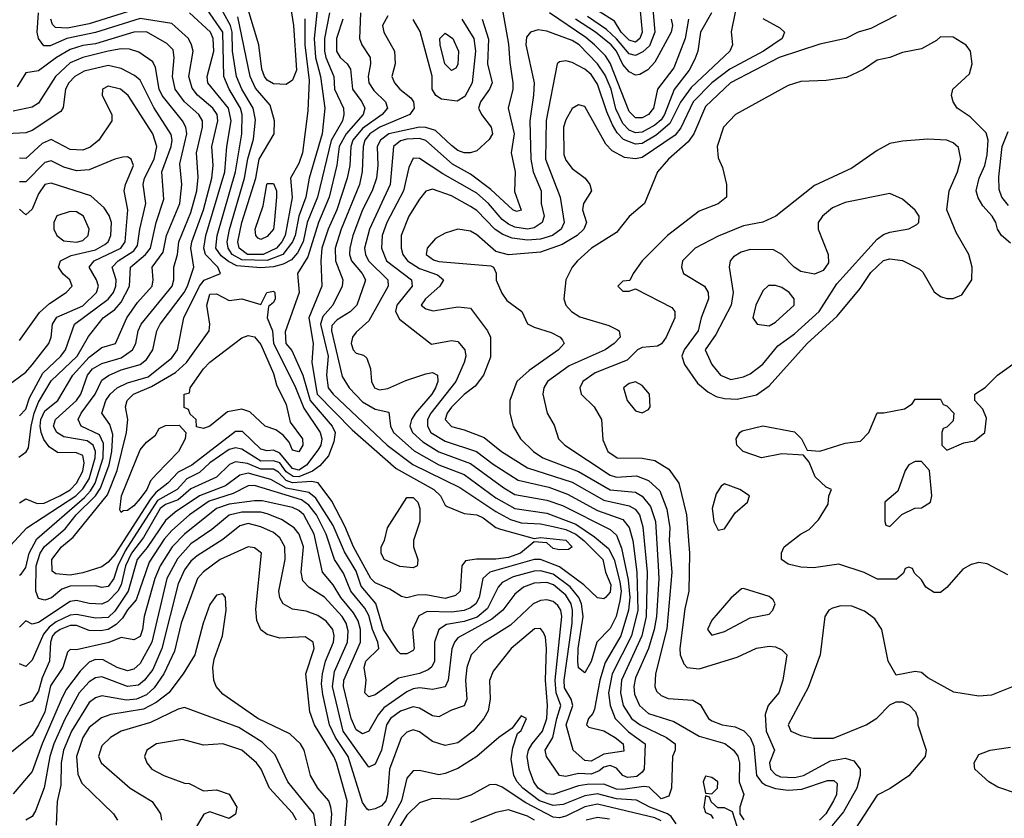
# Model space of a CAD drawing. Header units: inches. Extents: x 1793389 to 1900389, y 320802 to 470796.
# Tile 671 of 752: x 1866151 to 1869250, y 436855 to 439369. Entities that reach past the tile are written whole.
import ezdxf

# ---------------------------------------------------------------- set-up
doc = ezdxf.new("R2010")
doc.units = ezdxf.units.IN
doc.header["$MEASUREMENT"] = 0
doc.layers.add('B8463', color=7, linetype='Continuous')

msp = doc.modelspace()

# ---------------------------------------------------------------- linework, layer by layer
at = {"layer": 'B8463', "color": 2}
for points, elevation in [([(1867096.6, 439490), (1867078.2, 439310), (1867082.2, 439250), (1867097.8, 439190), (1867111.6, 439090), (1867103.2, 439010), (1867062.2, 438870), (1867051.9, 438810), (1867029.4, 438750), (1867018.2, 438690), (1867010.2, 438670), (1866979.1, 438630), (1866930, 438610.9), (1866850, 438613.2), (1866819.8, 438630), (1866807, 438650), (1866804.4, 438670), (1866811.2, 438708.8), (1866859, 438870), (1866869.2, 438930.8), (1866887, 438993), (1866893.4, 439053.4), (1866886.4, 439090), (1866849.8, 439150), (1866833.8, 439190), (1866821.4, 439270), (1866819.9, 439330), (1866814.3, 439350), (1866770.7, 439430)], 322), ([(1868137.2, 439490), (1868150.2, 439330), (1868133.3, 439286.8), (1868112.8, 439267.2), (1868090, 439256.5), (1868070, 439261.4), (1868030, 439309), (1867998.2, 439338.2), (1867938.6, 439378.6)], 338), ([(1868414.6, 439450), (1868390.7, 439330.7), (1868394.8, 439290), (1868386.8, 439270), (1868264.3, 439155.7), (1868231.3, 439108.7), (1868198.1, 439041.9), (1868154.4, 439005.6), (1868110, 438979.3), (1868090, 438976.5), (1868051.9, 438991.9), (1868032.3, 439012.3), (1868017.6, 439037.6), (1867998.8, 439078.8), (1867970, 439166), (1867950, 439196.3), (1867930, 439212.8), (1867890, 439234), (1867870, 439239.5), (1867850, 439236), (1867842.8, 439230), (1867808.1, 439051.9), (1867806.7, 438930), (1867852.4, 438810), (1867865.3, 438730), (1867855.8, 438710), (1867828, 438690), (1867790, 438677.8), (1867750, 438674.6), (1867701.5, 438681.5), (1867672.2, 438692.2), (1867648.2, 438708.2), (1867590, 438767.8), (1867570, 438781.3), (1867510, 438814.3), (1867450, 438835.1), (1867430, 438829.3), (1867410, 438803.7), (1867376.4, 438750), (1867352.2, 438690), (1867352, 438650), (1867357, 438630), (1867371.8, 438610), (1867410, 438586.2), (1867466.3, 438566.3), (1867485.5, 438550), (1867473.4, 438530), (1867428, 438490), (1867414.8, 438470), (1867430, 438459.1), (1867452.8, 438452.8), (1867530, 438465.5), (1867570, 438460.7), (1867624, 438390), (1867633, 438370), (1867633, 438307), (1867610.8, 438250), (1867584.4, 438215.6), (1867550, 438189.4), (1867510, 438149.4), (1867496.4, 438130), (1867490.6, 438110), (1867510, 438088.7), (1867550, 438078.4), (1867613.6, 438053.6), (1867668, 438010), (1867750, 437958.3), (1867890, 437913.4), (1867990, 437856.2), (1868070, 437839), (1868088.3, 437828.3), (1868102.3, 437810), (1868112.8, 437772.8), (1868126, 437630), (1868123.5, 437490), (1868109.4, 437430), (1868045.6, 437290), (1868042.2, 437250), (1868050.2, 437210), (1868077.4, 437170), (1868104.4, 437150), (1868186.8, 437110), (1868214, 437090), (1868214.8, 437070), (1868205.5, 437050), (1868202.7, 436950), (1868194.6, 436925.4), (1868170, 436916.3), (1868133, 436953), (1868115.9, 436955.9), (1868050, 436945.7), (1868030, 436947.3), (1867990, 436963.1), (1867937.7, 436962.3), (1867910, 436957.4), (1867830, 436930.8), (1867810, 436932.8), (1867782.7, 436950), (1867769.8, 436970), (1867754.3, 437010), (1867748.6, 437050), (1867752.9, 437070), (1867764.2, 437090), (1867796.8, 437130), (1867810.6, 437170), (1867812.9, 437210), (1867806.6, 437290), (1867809.7, 437389.7), (1867805.8, 437425.8), (1867799.7, 437439.7), (1867790, 437452.3), (1867772, 437452), (1867698, 437390), (1867641.3, 437318.7), (1867630.4, 437289.6), (1867632.2, 437230), (1867625.8, 437194.1), (1867612.4, 437170), (1867578.4, 437130), (1867530, 437093.3), (1867490, 437084.7), (1867450, 437096.9), (1867410, 437127.3), (1867390, 437133.6), (1867370, 437127), (1867351.8, 437108.2), (1867315.2, 437010), (1867309.1, 436930), (1867303.1, 436910), (1867290, 436894.7), (1867270, 436885.6), (1867250, 436880.9), (1867244.4, 436884.4), (1867230, 436905.2), (1867184.8, 437050), (1867145, 437110), (1867125.8, 437150), (1867105.1, 437245.1), (1867101.4, 437278.6), (1867103.8, 437310), (1867113.8, 437350), (1867138.7, 437410), (1867141, 437430), (1867136.9, 437450), (1867115.7, 437475.7), (1867090, 437493.3), (1867053.2, 437506.8), (1867010, 437514), (1866980.9, 437530), (1866969.7, 437549.7), (1866966.3, 437570), (1866986.3, 437670), (1866985.6, 437710), (1866970, 437738), (1866950, 437755.1), (1866910, 437772.6), (1866870, 437783.1), (1866843.8, 437776.2), (1866790, 437732.6), (1866710, 437681.1), (1866690, 437664.7), (1866670, 437636.9), (1866650, 437593.2), (1866598.2, 437390), (1866570, 437323.6), (1866544.2, 437290), (1866525.1, 437274.9), (1866490, 437269.8), (1866410, 437300.4), (1866390, 437297.4), (1866370, 437285.1), (1866337.7, 437250), (1866292.8, 437167.2), (1866258.4, 437090), (1866245.6, 437050), (1866228.2, 436951.8), (1866200.7, 436879.3), (1866190, 436861.2), (1866170, 436849.4)], 354), ([(1868101.3, 439430), (1868110.2, 439330), (1868103.1, 439310), (1868090, 439297.7), (1868070, 439304.2), (1868044.1, 439330), (1868023.8, 439363.8), (1867970, 439398)], 334), ([(1867668.7, 439410), (1867690, 439292), (1867693.5, 439233.5), (1867703.7, 439170), (1867703.7, 439150), (1867688.4, 439090), (1867707.6, 439010), (1867698, 438950), (1867710.3, 438890), (1867708.5, 438828.5), (1867730, 438769), (1867714.9, 438765.1), (1867703.7, 438770), (1867634.3, 438834.3), (1867570, 438882.3), (1867513.8, 438913.8), (1867430, 438988.4), (1867410, 438994.6), (1867370, 438993.2), (1867350, 438987.1), (1867327.7, 438970), (1867316.9, 438850), (1867252.4, 438710), (1867236.9, 438650), (1867239.6, 438630), (1867248.9, 438610), (1867310.3, 438550), (1867310.4, 438530), (1867250, 438421.2), (1867210, 438385.2), (1867199.1, 438370), (1867194, 438350), (1867200.7, 438330), (1867210, 438318.8), (1867233.4, 438313.4), (1867244, 438304), (1867255.5, 438270), (1867258, 438230), (1867268, 438210), (1867283.6, 438203.6), (1867310, 438207.6), (1867366.8, 438233.2), (1867430, 438253.7), (1867450, 438258), (1867466, 438250), (1867467.7, 438230), (1867459.5, 438210), (1867448.5, 438190), (1867396.5, 438130), (1867384, 438110), (1867379.6, 438090), (1867387.4, 438070), (1867420.1, 438040.1), (1867470, 438009.2), (1867570, 437972.4), (1867675, 437895), (1867710, 437874), (1867810, 437856.9), (1867860, 437840), (1868010, 437764.6), (1868030, 437746), (1868045.5, 437705.5), (1868066, 437606), (1868071.5, 437550), (1868067.9, 437510), (1868043.2, 437430), (1867994.4, 437345.6), (1867976.8, 437290), (1867960.7, 437199.3), (1867955.1, 437184.9), (1867941.6, 437170), (1867934.8, 437150), (1867942.4, 437142.4), (1867990, 437130.3), (1868026, 437110), (1868050.3, 437090), (1868053.1, 437066.9), (1867990, 437057.2), (1867950, 437034.8), (1867930, 437037.4), (1867893.6, 437070), (1867871.6, 437150), (1867891.9, 437210), (1867887, 437230), (1867866.5, 437266.5), (1867865, 437290), (1867889.9, 437470), (1867891.4, 437510), (1867887.2, 437530), (1867870, 437558), (1867831.1, 437590), (1867810, 437597.4), (1867770, 437595.3), (1867737.2, 437582.8), (1867710, 437560.7), (1867672.2, 437510), (1867637.6, 437482.4), (1867530, 437422.9), (1867519.5, 437410), (1867511.5, 437388.5), (1867499.5, 437290), (1867490, 437269.5), (1867450, 437260.5), (1867410, 437265.7), (1867390, 437263.1), (1867370, 437253.7), (1867297, 437203), (1867279.3, 437180.7), (1867250, 437129.3), (1867230, 437121.6), (1867210, 437134), (1867194.5, 437170), (1867169.8, 437270), (1867171, 437290), (1867224.2, 437410), (1867223.8, 437450), (1867217, 437477), (1867202.3, 437502.3), (1867162.4, 437550), (1867138.3, 437590), (1867104.2, 437630), (1867077.8, 437750), (1867045.1, 437810), (1867030, 437824), (1867010, 437833.6), (1866914.7, 437854.7), (1866890, 437854.8), (1866810, 437844.5), (1866770.4, 437830), (1866670, 437749.8), (1866631.4, 437710), (1866593.2, 437650), (1866576.5, 437610), (1866542.7, 437490), (1866538, 437450), (1866530, 437427.3), (1866510, 437417.6), (1866470, 437424.2), (1866431.4, 437408.6), (1866330, 437386), (1866310, 437386.6), (1866301.4, 437378.6), (1866286.5, 437330), (1866248.2, 437271.8), (1866230.2, 437190), (1866210, 437149.6), (1866190, 437116.2), (1866082, 437030)], 346), ([(1868328.4, 439390), (1868294.6, 439330), (1868286, 439270), (1868276, 439244), (1868258.3, 439210), (1868210.9, 439149.1), (1868181, 439070), (1868170, 439053.5), (1868150, 439036.8), (1868110, 439014.4), (1868090, 439012.5), (1868070, 439020.8), (1868050, 439041.7), (1868027.7, 439087.7), (1868012.8, 439150), (1867994.5, 439194.5), (1867970, 439229.8), (1867912.4, 439290), (1867890, 439303.1), (1867810, 439333), (1867783.4, 439336.6), (1867758.8, 439330), (1867746.5, 439313.5), (1867744.2, 439290), (1867770.3, 439170.3), (1867768.9, 439131.1), (1867756.5, 439050), (1867759.6, 438930), (1867767.2, 438890), (1867792.6, 438830), (1867792.7, 438790), (1867802.3, 438750), (1867795.8, 438730), (1867770, 438713.3), (1867750, 438709.8), (1867710, 438715.5), (1867690, 438724.8), (1867670, 438739.8), (1867627.1, 438790), (1867590, 438822.7), (1867483.4, 438883.4), (1867410, 438932), (1867390, 438932.7), (1867376.1, 438903.9), (1867358.9, 438830), (1867306.7, 438730), (1867291.6, 438690), (1867290.3, 438650), (1867306, 438610), (1867384.4, 438550), (1867386.4, 438530), (1867338.7, 438470), (1867334.4, 438450), (1867346.1, 438426.1), (1867447.1, 438347.1), (1867510, 438359.3), (1867530, 438355.5), (1867552.7, 438330), (1867555.3, 438310), (1867550.3, 438290), (1867523.6, 438230), (1867445.5, 438130), (1867435.2, 438110), (1867434.3, 438090), (1867445.7, 438070), (1867490, 438042.4), (1867589.3, 438009.3), (1867641.3, 437970), (1867720, 437920), (1867817.2, 437897.2), (1867875.4, 437875.4), (1867970, 437823.9), (1868050, 437795.6), (1868070, 437770.5), (1868080.7, 437730), (1868094, 437630), (1868097, 437510), (1868077.4, 437430), (1868015.6, 437310), (1868005, 437250), (1868010.2, 437210), (1868026, 437170), (1868067.5, 437127.5), (1868120.3, 437090), (1868116.5, 437010), (1868110, 437000.7), (1868093.2, 436986.8), (1868064.1, 436984.1), (1868049.8, 436989.8), (1868030, 437012.8), (1868010, 437021.1), (1867990, 437016), (1867975.5, 437004.5), (1867950, 436994.8), (1867910, 436996.4), (1867870, 436987.3), (1867850, 436989.6), (1867809.5, 437050), (1867805.6, 437070), (1867829.8, 437110.2), (1867841.7, 437170), (1867854.8, 437210), (1867840.2, 437250), (1867837, 437290), (1867857.8, 437490), (1867854.2, 437510), (1867845.2, 437525.2), (1867830, 437538), (1867810, 437543), (1867790, 437540.5), (1867767.7, 437530), (1867696.4, 437463.6), (1867610.5, 437410), (1867572.7, 437370), (1867558.7, 437330), (1867554.6, 437290), (1867558.4, 437230), (1867550, 437209.3), (1867510, 437196.2), (1867470, 437174.5), (1867450, 437177.6), (1867410, 437202.4), (1867390, 437206.3), (1867350, 437192.3), (1867318, 437170), (1867305.8, 437150), (1867290, 437069.4), (1867270, 437026), (1867250, 437016), (1867169, 437130), (1867135.4, 437270), (1867142.1, 437317.9), (1867182.4, 437410), (1867184.9, 437444.9), (1867178.2, 437470), (1867166, 437490), (1867110, 437551.3), (1867062.3, 437582.3), (1867042.8, 437602.8), (1867037.4, 437630), (1867044.8, 437710), (1867031, 437750), (1867014.7, 437770), (1866975.6, 437795.6), (1866930, 437813.6), (1866910, 437819.3), (1866850, 437819.1), (1866810, 437809.7), (1866755.6, 437764.4), (1866690, 437719.2), (1866648.2, 437671.8), (1866614, 437610), (1866567.2, 437410), (1866530, 437342.4), (1866510, 437325.1), (1866490, 437319.7), (1866458, 437330), (1866413.7, 437353.7), (1866390, 437355.6), (1866370, 437346.6), (1866341.2, 437318.8), (1866298, 437262), (1866284.7, 437235.3), (1866222, 437090), (1866190, 437002.7), (1866130, 436932.7)], 350), ([(1867224.2, 439390), (1867220.4, 439310), (1867228, 439290), (1867254.4, 439250), (1867255.3, 439230), (1867247.7, 439190), (1867250.3, 439170), (1867266, 439146), (1867302.4, 439110), (1867308.4, 439090), (1867292.2, 439070), (1867230, 439026.2), (1867199.7, 438990), (1867193, 438970), (1867190.2, 438910), (1867181.8, 438870), (1867149.4, 438770.6), (1867121.6, 438710), (1867101.6, 438650), (1867098.5, 438610), (1867102.4, 438530), (1867061.3, 438430), (1867075.2, 438350), (1867070.3, 438290), (1867087.8, 438190), (1867198, 438078), (1867335.9, 437955.9), (1867454.9, 437890), (1867475.5, 437870), (1867490, 437841), (1867496.8, 437836.8), (1867550, 437814.9), (1867590, 437810.2), (1867610, 437800.9), (1867650, 437770.3), (1867665, 437765), (1867770, 437736.3), (1867790, 437739.1), (1867870, 437731.2), (1867890.6, 437709.4), (1867878.8, 437701.2), (1867850, 437700.5), (1867830, 437704.7), (1867810, 437722.7), (1867770, 437725.1), (1867727, 437690), (1867690, 437675.7), (1867650, 437670.8), (1867588.8, 437671.2), (1867554.6, 437665.4), (1867543, 437650), (1867537.6, 437570), (1867523.4, 437556.6), (1867490, 437547.1), (1867430, 437558.9), (1867402.3, 437557.7), (1867370, 437549.5), (1867353.4, 437553.4), (1867316.2, 437576.2), (1867270, 437596.4), (1867256.4, 437610), (1867202.2, 437710), (1867174.8, 437774.8), (1867133.9, 437853.9), (1867090.7, 437910.7), (1867070, 437915.4), (1867010, 437911.4), (1866990, 437918.6), (1866965.2, 437945.2), (1866950, 437954.4), (1866910, 437954), (1866868, 437972), (1866830, 437977.6), (1866811.2, 437968.8), (1866770.9, 437929.1), (1866690, 437891.9), (1866650, 437858), (1866610, 437842.5), (1866592.7, 437830), (1866540.9, 437739.1), (1866502.5, 437690), (1866484.5, 437650), (1866470.8, 437590), (1866460.2, 437570), (1866430, 437538.5), (1866410, 437529.8), (1866370, 437531.1), (1866330, 437540.5), (1866310, 437538), (1866210, 437471.5), (1866190, 437466.6), (1866170, 437477.2), (1866150, 437457.2)], 334), ([(1866150, 437620.7), (1866155.9, 437624.1), (1866170, 437644.7), (1866181.2, 437690), (1866204.7, 437735.3), (1866354.9, 437865.1), (1866374.1, 437885.9), (1866388.1, 437910), (1866413.5, 437990), (1866415, 438035), (1866401.9, 438061.9), (1866344.5, 438090), (1866334.7, 438110), (1866344.4, 438130), (1866388.7, 438190), (1866410, 438234.4), (1866430.8, 438249.2), (1866470, 438266.5), (1866530, 438283.8), (1866550, 438299.1), (1866569.6, 438330), (1866582.4, 438390), (1866593, 438410), (1866668.6, 438510), (1866678.9, 438530), (1866698.9, 438590), (1866689.8, 438649.8), (1866692.8, 438670), (1866729.9, 438770.1), (1866755.8, 438870), (1866759.8, 438910), (1866755.6, 438970), (1866775.1, 439050), (1866772.1, 439070), (1866758.9, 439090), (1866710.7, 439130.7), (1866693.4, 439153.4), (1866683.5, 439190), (1866697, 439270), (1866692, 439290), (1866682.9, 439310), (1866630, 439356.9), (1866530, 439372.2), (1866390, 439328.9), (1866299.1, 439310), (1866246.9, 439286.9), (1866226.9, 439286.9), (1866209.8, 439310), (1866206.2, 439330), (1866209.8, 439390)], 334), ([(1867167.7, 439370), (1867148.2, 439310), (1867148.1, 439270), (1867159.5, 439250), (1867181.6, 439230), (1867192.7, 439212.7), (1867198.7, 439150), (1867228.5, 439110), (1867237, 439090), (1867231.8, 439070), (1867178.9, 439010), (1867156.8, 438970), (1867149.3, 438910.7), (1867125.4, 438810), (1867091.1, 438730), (1867057.6, 438622.4), (1867026, 438570), (1867030.3, 438510), (1866986.7, 438386.7), (1866989.1, 438350), (1867007.3, 438327.3), (1867042.8, 438250), (1867065.7, 438170), (1867134.6, 438090), (1867144.6, 438070), (1867140.2, 438039.8), (1867123.4, 437996.6), (1867095.4, 437964.6), (1867072.4, 437947.6), (1867030, 437930.4), (1867011.4, 437931.4), (1866990, 437945.6), (1866970, 437973.6), (1866950, 437980.5), (1866910, 437979.1), (1866850, 438017.6), (1866830, 438021.4), (1866810, 438015.8), (1866750, 437974), (1866716.8, 437943.2), (1866676.7, 437923.3), (1866646.5, 437890), (1866584.4, 437855.6), (1866483.3, 437696.7), (1866459.5, 437650), (1866447.1, 437610), (1866430, 437585.1), (1866410, 437581.7), (1866390, 437587.1), (1866310, 437585.7), (1866283.3, 437576.8), (1866251, 437549), (1866230, 437542), (1866210, 437547.3), (1866202, 437570), (1866202.4, 437650), (1866215.3, 437690), (1866228.8, 437711.2), (1866294, 437766), (1866328.9, 437810), (1866389.9, 437870.1), (1866405.8, 437894.2), (1866432.6, 437967.4), (1866441.2, 438010), (1866443.8, 438063.8), (1866434.9, 438094.9), (1866409.6, 438130), (1866422.3, 438170), (1866435.4, 438190), (1866457.6, 438210), (1866490, 438226), (1866555.3, 438244.7), (1866630, 438304.4), (1866647.8, 438330), (1866667.8, 438430), (1866716.5, 438530), (1866731.4, 438548.6), (1866782.7, 438570), (1866775.1, 438590), (1866735.6, 438630), (1866730.8, 438650), (1866737.1, 438690), (1866797.1, 438890), (1866803.1, 438970), (1866816.2, 439050), (1866808.7, 439090), (1866743, 439170), (1866741.3, 439190), (1866762.5, 439270), (1866759.8, 439310), (1866751.9, 439330), (1866685.6, 439390)], 330), ([(1866510, 439399.8), (1866370, 439356), (1866301.8, 439341.8), (1866263.9, 439343.9), (1866253.9, 439353.9), (1866248.7, 439370)], 330), ([(1867126.2, 439390), (1867111, 439310), (1867111, 439270), (1867114.5, 439250), (1867139.6, 439190), (1867142.4, 439150), (1867170.3, 439090), (1867171.8, 439070), (1867167.2, 439050), (1867131.9, 438988.1), (1867088.3, 438810), (1867056, 438730), (1867043.8, 438670), (1867025.2, 438634.8), (1867006.5, 438613.5), (1866980.6, 438599.4), (1866950, 438591.1), (1866910, 438587.7), (1866834.3, 438594.3), (1866807.8, 438607.8), (1866785.7, 438625.7), (1866768.9, 438650), (1866772.4, 438690), (1866830.6, 438890), (1866849.8, 439010), (1866851.7, 439070), (1866846.3, 439090), (1866810.8, 439150), (1866793.8, 439190), (1866790.6, 439330), (1866730, 439417.6)], 326), ([(1867003.7, 439410), (1867013, 439350), (1867022.3, 439210), (1867010, 439178), (1866990, 439165.1), (1866950, 439166.9), (1866930, 439178.7), (1866921.7, 439190), (1866912.9, 439212.9), (1866903.5, 439290), (1866870, 439400.7)], 314), ([(1868256, 439370), (1868245.5, 439310), (1868210, 439217), (1868158.3, 439150), (1868146, 439090), (1868130.4, 439070), (1868110, 439059.6), (1868090, 439059.6), (1868070, 439079.5), (1868010, 439231.6), (1867995.1, 439255.1), (1867960.4, 439290), (1867933.1, 439313.1), (1867818.7, 439390)], 346), ([(1867310, 439381.2), (1867292.7, 439350), (1867297.1, 439330), (1867330.4, 439270), (1867332.7, 439230), (1867322, 439190), (1867330.6, 439170), (1867348, 439150), (1867382.6, 439122.6), (1867390.6, 439110), (1867393, 439090), (1867379.3, 439070), (1867284.6, 439030), (1867252.7, 439010), (1867237.6, 438990), (1867232.2, 438970), (1867229.2, 438890.8), (1867220.8, 438850), (1867162.8, 438710), (1867144.4, 438650), (1867145.5, 438610), (1867168.7, 438550), (1867166, 438530), (1867137, 438470), (1867105, 438435), (1867097.4, 438410), (1867122, 438310), (1867116.5, 438250), (1867122.3, 438210), (1867137.6, 438190), (1867307.6, 438030), (1867388.8, 437968.8), (1867536.9, 437896.9), (1867650, 437820.7), (1867695.5, 437795.5), (1867730, 437785.4), (1867790, 437781.8), (1867830, 437774.2), (1867870, 437764.6), (1867901.3, 437750), (1867927.1, 437730), (1867986.3, 437670), (1867995.2, 437630), (1868011.8, 437590), (1868010, 437566.6), (1867995.5, 437550), (1867990, 437545.6), (1867970, 437549.6), (1867926.6, 437590), (1867850, 437647), (1867790, 437669.8), (1867770, 437669.8), (1867630.7, 437630), (1867608.5, 437610), (1867596.9, 437550), (1867586.7, 437530), (1867570, 437517.7), (1867550, 437509.8), (1867510, 437503.7), (1867433.9, 437506.1), (1867407.1, 437492.9), (1867388, 437450), (1867393, 437390), (1867390, 437384), (1867370, 437373.2), (1867350, 437373.2), (1867341.2, 437381.2), (1867296, 437450), (1867271.8, 437531.8), (1867226.1, 437586.1), (1867210, 437633.3), (1867173.6, 437693.6), (1867137.4, 437777.4), (1867083.4, 437863.4), (1867060.7, 437880.7), (1866990, 437894.6), (1866941.7, 437921.7), (1866870, 437941.8), (1866844.2, 437935.8), (1866798.6, 437901.4), (1866716.5, 437870), (1866640.8, 437819.3), (1866610, 437792.6), (1866552.7, 437707.3), (1866521.1, 437670), (1866492, 437570), (1866450, 437507.3), (1866430, 437487), (1866390, 437485.6), (1866330, 437497.3), (1866310, 437494.6), (1866266.2, 437473.8), (1866243.3, 437456.7), (1866225.5, 437434.5), (1866190, 437352.7), (1866170, 437332.7), (1866150, 437342)], 338), ([(1867607.2, 439370), (1867627.1, 439307.1), (1867624, 439230), (1867638.4, 439170), (1867630.4, 439150), (1867601.3, 439110), (1867595.8, 439090), (1867604.9, 439070), (1867634.9, 439030), (1867639.3, 439010), (1867628.7, 438991.3), (1867590, 438956), (1867570.5, 438949.5), (1867550, 438949.6), (1867530, 438957.4), (1867510, 438972.8), (1867460.3, 439020.3), (1867430, 439029.8), (1867410, 439030.8), (1867312.7, 439010), (1867286.3, 438990), (1867276.5, 438970), (1867278.5, 438910), (1867274, 438870), (1867260.2, 438830), (1867230.2, 438770), (1867200.2, 438690), (1867190.2, 438650), (1867189.1, 438630), (1867195.6, 438610), (1867228.8, 438570), (1867239.5, 438550), (1867237.7, 438542.3), (1867212.2, 438470), (1867191, 438449), (1867150, 438424), (1867134.1, 438405.9), (1867132.7, 438390), (1867166.2, 438246.2), (1867188.5, 438210), (1867230, 438166), (1867270, 438143.1), (1867313.2, 438133.2), (1867318.4, 438090), (1867327.2, 438070), (1867392.4, 438012.4), (1867470, 437968.2), (1867550, 437937.7), (1867650, 437863.6), (1867710, 437830.2), (1867810, 437815.5), (1867901.3, 437781.3), (1867960.9, 437740.9), (1868004.6, 437704.6), (1868022.2, 437670), (1868040, 437600), (1868043.9, 437570), (1868040.5, 437539.5), (1868028.9, 437490), (1868010, 437452.3), (1867968, 437410), (1867950, 437348.7), (1867930, 437313.2), (1867910, 437328.7), (1867907.6, 437347.6), (1867909, 437390), (1867924.4, 437490), (1867919.8, 437530), (1867910.8, 437550), (1867884, 437584), (1867830, 437624.2), (1867790, 437634.5), (1867770, 437633.2), (1867704.5, 437615.5), (1867670, 437597.4), (1867657.2, 437582.8), (1867623.8, 437516.2), (1867591.1, 437488.9), (1867550, 437474.6), (1867494.8, 437465.2), (1867470.4, 437450), (1867456.9, 437410), (1867456.5, 437350), (1867448.1, 437331.9), (1867437.3, 437322.7), (1867410, 437311), (1867343.5, 437296.5), (1867270, 437243.6), (1867250, 437237.2), (1867237.2, 437250), (1867241.6, 437290), (1867235.4, 437330), (1867241.1, 437350), (1867281.1, 437390), (1867278, 437410), (1867261.1, 437450), (1867250, 437493.6), (1867237, 437517), (1867192.9, 437570), (1867170, 437627), (1867142.3, 437670), (1867115.9, 437750), (1867085.5, 437810), (1867061.4, 437841.4), (1867038, 437858), (1866890, 437902.3), (1866870, 437901.7), (1866822.9, 437877.1), (1866747, 437853), (1866686, 437810), (1866630, 437761), (1866606.2, 437733.8), (1866558.7, 437661.3), (1866517.3, 437542.7), (1866490, 437511.3), (1866474.6, 437485.4), (1866454.4, 437465.6), (1866430, 437449.8), (1866405, 437445), (1866370, 437446), (1866330, 437462.4), (1866310, 437462), (1866278.7, 437450), (1866262, 437438), (1866254.5, 437430), (1866247.8, 437410), (1866244.9, 437350), (1866222.1, 437297.9), (1866210, 437256), (1866190, 437223.7), (1866150, 437209.3)], 342), ([(1867048.5, 439371.5), (1867048.6, 439290), (1867062.4, 439177.6), (1867057.7, 439082.3), (1867041.1, 438950), (1867030, 438916), (1867003.8, 438870), (1867008.9, 438808.9), (1866986.5, 438690), (1866976.5, 438670), (1866959.1, 438650), (1866917.3, 438630), (1866867.8, 438630), (1866841.6, 438650), (1866838, 438670), (1866850, 438730.7), (1866894.6, 438870), (1866905, 438930), (1866951.8, 439010), (1866953.6, 439050), (1866939.5, 439099.5), (1866893, 439153), (1866876.1, 439190), (1866837.7, 439377.7)], 318), ([(1867543.1, 439370), (1867580.8, 439310), (1867585.4, 439270), (1867575.6, 439170), (1867552.6, 439127.4), (1867527.9, 439112.1), (1867478.8, 439118.8), (1867460.7, 439130), (1867449.7, 439149.7), (1867449.5, 439190.5), (1867412, 439332), (1867390, 439369.5)], 338), ([(1868490, 439373), (1868543.4, 439343.4), (1868558.8, 439330), (1868550.7, 439310), (1868492.4, 439270), (1868386.5, 439213.5), (1868330, 439169.8), (1868271.3, 439110), (1868231.7, 439028.3), (1868214.3, 439005.7), (1868110, 438934.8), (1868090, 438931), (1868055.1, 438935.1), (1868015.6, 438955.6), (1867996.6, 438976.6), (1867930, 439096), (1867910, 439101.2), (1867890, 439089), (1867870, 439054), (1867862.4, 439030), (1867864.4, 438944.4), (1867870, 438926.8), (1867890, 438900.7), (1867931, 438870), (1867946, 438850), (1867951, 438830), (1867925.5, 438790), (1867923, 438770), (1867935.5, 438730), (1867926.4, 438710), (1867906.4, 438690), (1867858.5, 438661.5), (1867790, 438637.3), (1867689.2, 438629.2), (1867650, 438639.3), (1867590, 438691.6), (1867570, 438702.9), (1867530, 438709.4), (1867490, 438697.2), (1867460.4, 438679.6), (1867434, 438650), (1867430.7, 438630), (1867453.5, 438613.5), (1867470, 438608.2), (1867634.4, 438594.4), (1867642, 438590), (1867650.8, 438570.8), (1867651.1, 438548.9), (1867668.3, 438508.3), (1867684.9, 438484.9), (1867731.3, 438450), (1867750, 438412), (1867770, 438401), (1867824.5, 438384.5), (1867852, 438370), (1867859.8, 438359.8), (1867864.7, 438350), (1867846.8, 438330), (1867755.1, 438264.9), (1867715.5, 438230), (1867694, 438170), (1867694, 438130), (1867704.9, 438090), (1867728, 438050), (1867768.2, 438010), (1867798, 437990), (1867910, 437946.9), (1868010, 437889.2), (1868090, 437881.5), (1868110, 437868.9), (1868136.6, 437836.6), (1868152.2, 437790), (1868161.2, 437650), (1868162.9, 437610), (1868155.4, 437490), (1868148.4, 437450), (1868130.2, 437389.8), (1868090, 437297.2), (1868084.7, 437270), (1868086.5, 437246.5), (1868102.6, 437210), (1868130, 437184.9), (1868210, 437160.3), (1868290, 437114), (1868371.2, 437091.2), (1868398.4, 437070), (1868411.3, 437051.3), (1868417.4, 437030), (1868416.3, 436970), (1868430.7, 436930), (1868418, 436890), (1868418, 436870), (1868430.5, 436850.5)], 358), ([(1868910, 439382), (1868830, 439341.2), (1868790, 439329), (1868752, 439310), (1868670, 439291.5), (1868542, 439250), (1868388.5, 439170), (1868310, 439095.6), (1868273.1, 439010), (1868255.6, 438984.4), (1868193.4, 438930), (1868159.1, 438890), (1868118, 438790), (1868070, 438749), (1868030, 438699.3), (1867950.8, 438650), (1867907.3, 438610), (1867890.3, 438589.7), (1867870.3, 438549.7), (1867864.4, 438490), (1867870.5, 438470), (1867887.7, 438450), (1867914.1, 438434.1), (1868005.8, 438405.8), (1868032.8, 438392.8), (1868038, 438390), (1868041, 438370), (1868022.8, 438350), (1867994, 438330), (1867880.9, 438279.1), (1867813, 438230), (1867800.5, 438210), (1867798, 438190), (1867811, 438130), (1867833, 438093), (1867847.3, 438050), (1867866.8, 438030), (1868010, 437935.6), (1868030, 437929.1), (1868092.7, 437932.7), (1868130, 437918.4), (1868166.1, 437886.1), (1868188.2, 437828.2), (1868197.3, 437770), (1868195.2, 437730), (1868204.4, 437630), (1868188.4, 437451.6), (1868152.7, 437310), (1868150.5, 437270.5), (1868155.5, 437255.5), (1868170, 437242), (1868192.7, 437232.7), (1868270, 437226.8), (1868293.4, 437213.4), (1868318.8, 437170), (1868330, 437162), (1868362, 437150), (1868403.1, 437143.1), (1868430.2, 437130.2), (1868450.2, 437110.2), (1868462, 437082), (1868470.3, 436990), (1868487.6, 436967.6), (1868499.7, 436959.7), (1868530, 436948.9), (1868570, 436943.6), (1868612.7, 436947.3), (1868694, 436974), (1868714, 436974), (1868724.5, 436964.5), (1868722, 436930), (1868712.9, 436910), (1868688.9, 436870), (1868668.7, 436850)], 362), ([(1868202.3, 439370), (1868206.3, 439350), (1868202.3, 439330), (1868150, 439235.1), (1868128.6, 439211.4), (1868103.4, 439196.6), (1868090, 439194.5), (1868070, 439204.5), (1868050, 439227.6), (1868029.8, 439270), (1868012.8, 439290), (1867963.1, 439330), (1867900.9, 439370)], 342), ([(1866070, 437658.8), (1866173.6, 437770), (1866327.8, 437870), (1866350, 437892.3), (1866370, 437923.6), (1866388.4, 437990), (1866389.8, 438010), (1866382.7, 438030), (1866363.6, 438043.6), (1866290, 438056.3), (1866267.8, 438070), (1866256.9, 438090), (1866264.2, 438110), (1866329.7, 438170), (1866343.5, 438190), (1866364.2, 438250), (1866380.4, 438270), (1866410, 438287.1), (1866470, 438304.1), (1866506, 438330), (1866516.8, 438350), (1866523.9, 438390), (1866533.7, 438410), (1866631.1, 438530), (1866635.8, 438550), (1866636.3, 438590), (1866647.4, 438630), (1866651.9, 438670), (1866690, 438762), (1866708.7, 438830), (1866713.1, 438873.1), (1866707.3, 438950), (1866726.2, 439030), (1866726.9, 439050), (1866714.7, 439070), (1866669.7, 439110), (1866640.4, 439150), (1866632.4, 439190), (1866637.3, 439250), (1866633.7, 439273.7), (1866613.9, 439293.9), (1866550, 439330.9), (1866510, 439329.8), (1866390, 439292.5), (1866350, 439287.9), (1866310, 439275.1), (1866266.7, 439250), (1866210, 439207.3), (1866170, 439201.2), (1866142.8, 439157.2)], 338), ([(1869270, 438665.2), (1869242, 438690), (1869228.7, 438710), (1869224, 438730), (1869212.3, 438750), (1869183.3, 438783.3), (1869168.5, 438808.5), (1869161.6, 438830), (1869171.6, 438870), (1869189.7, 438910.3), (1869196.6, 438943.4), (1869199.7, 438990), (1869193, 439013), (1869143.3, 439063.3), (1869102, 439090), (1869089, 439110), (1869084, 439130), (1869088.7, 439150), (1869141.2, 439198.8), (1869149.2, 439230), (1869144, 439270), (1869130, 439288.7), (1869090, 439314), (1869050, 439315.3), (1869036.8, 439303.2), (1868990, 439277.2), (1868930, 439265.2), (1868890.5, 439249.5), (1868850, 439241.2), (1868807.5, 439212.5), (1868753.7, 439186.3), (1868690, 439177.2), (1868610, 439174), (1868570, 439161.2), (1868404.7, 439070), (1868366.8, 439030), (1868346.8, 438970), (1868350, 438934), (1868363.5, 438903.5), (1868376, 438850), (1868376, 438810), (1868350, 438789.4), (1868290, 438766), (1868190.4, 438689.6), (1868110.8, 438610), (1868082, 438570), (1868072, 438548), (1868050, 438546), (1868034, 438530), (1868050, 438514), (1868070, 438514), (1868090, 438522), (1868203.4, 438463.4), (1868213.4, 438450), (1868213, 438430), (1868186, 438370), (1868171.5, 438348.5), (1868158.9, 438341.1), (1868110, 438337.4), (1868096.3, 438330), (1868063, 438297), (1867962.6, 438257.4), (1867924, 438230), (1867914, 438210), (1867918.8, 438190), (1867959.1, 438150), (1867983, 438110), (1867986.2, 438046.2), (1868002, 438010), (1868032, 437990), (1868110, 437988.9), (1868150, 437981.3), (1868194.7, 437954.7), (1868225.7, 437910), (1868250.3, 437810), (1868259.5, 437690), (1868257.1, 437570), (1868245.2, 437514.8), (1868228.8, 437390), (1868230.5, 437370), (1868241.7, 437341.7), (1868252, 437330), (1868290, 437326), (1868410, 437363), (1868470.5, 437390.5), (1868510, 437397.3), (1868530, 437394.8), (1868550, 437386), (1868566, 437370), (1868553.4, 437290), (1868540.5, 437250), (1868507.3, 437210), (1868497.5, 437182.5), (1868501.1, 437130), (1868526.7, 437070), (1868511.7, 437030), (1868514.6, 437010), (1868530, 436993.4), (1868546.2, 436986.2), (1868590, 436983.9), (1868618, 436990), (1868703.3, 437036.7), (1868750, 437044.6), (1868776.7, 437036.7), (1868796.4, 437010), (1868797, 436990), (1868786, 436950), (1868744.2, 436875.8), (1868707.9, 436832.1)], 366), ([(1866150, 437848), (1866170, 437860.7), (1866206.3, 437846.3), (1866227.7, 437847.7), (1866276.9, 437870), (1866310, 437889.3), (1866329.8, 437910), (1866350, 437948.4), (1866353.6, 437973.6), (1866350, 437997), (1866330, 438006), (1866270, 438006.9), (1866244.1, 438024.1), (1866227.1, 438047.1), (1866218.2, 438070), (1866215, 438090), (1866218, 438110), (1866230, 438137.7), (1866271.1, 438170), (1866318.5, 438250), (1866370, 438306.7), (1866410, 438337), (1866452.7, 438350), (1866488, 438430), (1866521.4, 438478.6), (1866567.6, 438530), (1866571.3, 438550), (1866567.8, 438590), (1866602.5, 438637.5), (1866613.3, 438690), (1866655.3, 438790), (1866661.1, 438850), (1866655.4, 438915.4), (1866676.8, 439010), (1866674, 439030), (1866663, 439050), (1866599.2, 439130), (1866589.8, 439150), (1866578, 439218), (1866570, 439236), (1866526.3, 439266.3), (1866496.4, 439276.4), (1866470, 439276.8), (1866430, 439269.8), (1866350, 439249.8), (1866310, 439233.1), (1866263.6, 439190), (1866210, 439105.6), (1866190, 439093.6), (1866130, 439080.5)], 342), ([(1866148.2, 437991.8), (1866171.7, 438008.3), (1866178.9, 438021.1), (1866187.2, 438090), (1866196.1, 438130), (1866210, 438165.3), (1866250, 438231.8), (1866331.8, 438310), (1866368, 438372), (1866413.3, 438430), (1866450, 438456.9), (1866470, 438479.5), (1866496.4, 438530), (1866499.7, 438590), (1866547.1, 438630), (1866563.1, 438650), (1866580.4, 438730), (1866604.4, 438804.4), (1866598.5, 438890), (1866627.8, 438970), (1866630.8, 438990), (1866627.7, 439007.7), (1866572.9, 439092.9), (1866530, 439178.4), (1866512.9, 439192.9), (1866470, 439214.7), (1866430, 439224.8), (1866353.6, 439206.4), (1866324.9, 439190), (1866305.7, 439170), (1866295.3, 439150), (1866288.1, 439091.9), (1866280.5, 439079.5), (1866190, 439019.7), (1866170, 439013), (1866110, 439009.7)], 346), ([(1866150, 438122), (1866170, 438143), (1866181.4, 438178.6), (1866223.6, 438256.4), (1866280.5, 438310), (1866295.4, 438330), (1866323, 438410), (1866430, 438489.1), (1866446, 438510), (1866454, 438530), (1866454.2, 438550), (1866442, 438590), (1866460.5, 438610), (1866510, 438641.3), (1866521.5, 438658.5), (1866528.7, 438710), (1866548.4, 438790), (1866539.7, 438850), (1866543.9, 438870), (1866573.8, 438930), (1866582.6, 438970), (1866569.6, 439010), (1866492, 439130), (1866468.7, 439150), (1866430, 439159.3), (1866411.3, 439150), (1866411, 439130), (1866440.7, 439070), (1866440.7, 439050), (1866400.5, 438990), (1866372.5, 438967.5), (1866350, 438958), (1866310, 438959.7), (1866250, 438991.2), (1866221.3, 438978.7), (1866170, 438931.6), (1866150, 438933.3)], 350), ([(1869263.7, 438783.7), (1869242.4, 438810), (1869234.5, 438834.5), (1869233.7, 438873.7), (1869243.8, 438970), (1869263, 439017)], 362), ([(1866050, 438171.7), (1866170, 438259.1), (1866190, 438283), (1866242.4, 438350), (1866249.7, 438370), (1866254.3, 438410), (1866267.4, 438432.6), (1866350, 438468.3), (1866392.6, 438510), (1866398.9, 438530), (1866392.8, 438550), (1866369.6, 438590), (1866385.1, 438610), (1866469.7, 438650), (1866482.7, 438670), (1866491.1, 438770), (1866479.6, 438830), (1866483.6, 438850), (1866509.3, 438910), (1866502, 438930), (1866490, 438937.2), (1866476, 438936), (1866450, 438929.5), (1866370, 438896.3), (1866330, 438893), (1866290, 438904.7), (1866250, 438924.7), (1866230, 438919.7), (1866170, 438858.4), (1866150, 438858.4)], 354), ([(1866150, 438358.8), (1866212.9, 438447.1), (1866244.8, 438475.2), (1866297.2, 438510), (1866316, 438530), (1866309.2, 438550), (1866288.1, 438568.1), (1866272.7, 438590), (1866279.3, 438610), (1866312.9, 438627.1), (1866390, 438644.8), (1866418.8, 438661.2), (1866429.7, 438670), (1866437.7, 438690), (1866439.7, 438730), (1866432.7, 438752.7), (1866416.6, 438776.6), (1866374.6, 438814.6), (1866250, 438854.7), (1866230, 438849.6), (1866210, 438820.9), (1866190, 438772.7), (1866170, 438755.1), (1866150, 438772)], 358), ([(1869262, 437622), (1869196.2, 437656.2), (1869170, 437660.9), (1869145.8, 437654.2), (1869120.4, 437639.6), (1869070, 437582), (1869050, 437566), (1869030, 437566), (1869003.1, 437583.1), (1868990, 437606), (1868967.3, 437627.3), (1868962, 437642), (1868950, 437646), (1868938, 437642), (1868932.7, 437627.3), (1868911.6, 437608.4), (1868851.6, 437608.4), (1868809.1, 437629.1), (1868730, 437655.3), (1868650, 437644), (1868610, 437646), (1868570, 437655.3), (1868548.7, 437670), (1868548.9, 437691.1), (1868558, 437710), (1868608.7, 437750), (1868636, 437764), (1868665.6, 437794.4), (1868696.4, 437843.6), (1868698, 437870), (1868706, 437890), (1868690, 437898), (1868655.3, 437930), (1868636.4, 437976.4), (1868618, 437998), (1868550, 438002), (1868486, 437990), (1868428, 438010), (1868408, 438030), (1868406, 438050), (1868418, 438070), (1868425.6, 438074.4), (1868490, 438090.8), (1868590, 438071.3), (1868612, 438050), (1868630, 438014), (1868670, 438011.3), (1868750, 438036), (1868798, 438042), (1868824, 438070), (1868850, 438131.3), (1868871.3, 438131.3), (1868936, 438144), (1868960.2, 438159.8), (1868970, 438174), (1869050, 438174), (1869058, 438158), (1869070, 438154), (1869092, 438130), (1869090, 438106), (1869070, 438086), (1869058, 438082), (1869054, 438070), (1869054, 438030), (1869070, 438014), (1869123.1, 438036.9), (1869156.5, 438043.5), (1869188.7, 438070), (1869194.6, 438114.6), (1869183.1, 438143.1), (1869158, 438170), (1869158, 438190), (1869190, 438211.3), (1869229, 438250), (1869299.6, 438300.4)], 366), ([(1867175.6, 436830), (1867181.5, 436910), (1867148.2, 437030), (1867140.4, 437050), (1867078.9, 437150), (1867064.2, 437190), (1867051.3, 437310), (1867077.6, 437390), (1867074.5, 437410), (1867050, 437426.6), (1866970, 437422), (1866930, 437434), (1866910, 437448.7), (1866897.5, 437477.5), (1866894, 437514), (1866911.8, 437690), (1866890, 437706.6), (1866870, 437709.4), (1866782, 437670), (1866730, 437631.5), (1866710.4, 437610), (1866659, 437470), (1866638.7, 437381.3), (1866604.9, 437310), (1866574.3, 437265.7), (1866550, 437244.5), (1866518.8, 437230), (1866487.3, 437227.3), (1866410, 437241.3), (1866390, 437234.7), (1866370, 437219.6), (1866313.6, 437130), (1866289.2, 437070), (1866281.8, 437030), (1866280.2, 436959.8), (1866268.6, 436908.6), (1866266, 436834)], 358), ([(1867125.3, 436765.3), (1867133.3, 436870), (1867130.9, 436890.9), (1867124.2, 436910), (1867089.6, 436950), (1867066.6, 436990), (1867046.6, 437070), (1867035.1, 437090), (1867001, 437121), (1866900.9, 437170), (1866790, 437246), (1866769.4, 437270), (1866762, 437290), (1866759.3, 437330), (1866763.7, 437356.3), (1866789.3, 437430), (1866801.2, 437510), (1866799, 437550), (1866790, 437562), (1866770, 437557.2), (1866750, 437528.7), (1866728.2, 437470), (1866702, 437370), (1866666, 437310), (1866620.3, 437250), (1866580.6, 437219.4), (1866540.6, 437199.4), (1866437.7, 437182.3), (1866408, 437172), (1866370, 437140.7), (1866350.2, 437109.8), (1866330.3, 437050), (1866334.1, 436994.1), (1866346.3, 436966.3), (1866446.8, 436870), (1866458.8, 436850)], 362), ([(1869310, 437282.7), (1869210, 437242.9), (1869170, 437239.5), (1869092.1, 437252.1), (1869010, 437298), (1868990, 437314), (1868970, 437317.2), (1868910, 437306), (1868885.2, 437350), (1868864.5, 437450), (1868843.3, 437483.3), (1868810, 437507), (1868770, 437522.9), (1868736.3, 437523.7), (1868710, 437517.2), (1868698, 437510), (1868686, 437490), (1868670.6, 437370), (1868632.8, 437267.2), (1868570.4, 437150), (1868578, 437130), (1868610, 437115.6), (1868650, 437107.4), (1868712.4, 437107.6), (1868815.3, 437150), (1868849.5, 437170.5), (1868890, 437212), (1868910, 437222), (1868930, 437222), (1868951.1, 437211.1), (1868971.3, 437190), (1868978, 437170), (1868978, 437150), (1869004.7, 437070), (1869001, 437050), (1868950, 436988.7), (1868890.9, 436949.1), (1868850, 436928.7), (1868779.9, 436820.1)], 370), ([(1867083.5, 436830), (1867077.4, 436870), (1866994.7, 436970), (1866955.3, 437055.3), (1866914.7, 437094.7), (1866841.1, 437141.1), (1866670, 437203.7), (1866650, 437198.4), (1866563, 437157), (1866470, 437129.6), (1866437.3, 437110), (1866410, 437084), (1866399.1, 437050), (1866407.3, 437030), (1866498.8, 436950), (1866568.5, 436908.5), (1866594, 436870), (1866597.3, 436850)], 366), ([(1868217.6, 436837.6), (1868201.5, 436861.5), (1868189.9, 436869.9), (1868135.1, 436890), (1868092.6, 436912.6), (1868030, 436916.3), (1867970, 436932.2), (1867930, 436926.3), (1867861.5, 436898.5), (1867830, 436895.7), (1867787.1, 436910), (1867735.1, 436950), (1867716.9, 436970), (1867706.9, 436990), (1867698, 437042), (1867703, 437077), (1867718, 437122), (1867730, 437132), (1867746, 437170), (1867730, 437178), (1867701, 437139), (1867658.8, 437110), (1867590.3, 437049.7), (1867530, 437012.3), (1867490, 436996), (1867470, 436992.7), (1867410, 437006), (1867390, 437005.2), (1867370, 436982), (1867352.4, 436910), (1867310, 436831.8)], 358), ([(1867022.4, 436850), (1867010, 436871.8), (1866937, 436950), (1866911.5, 437010), (1866896.2, 437030), (1866850, 437069.6), (1866790.7, 437089.3), (1866730, 437085.2), (1866663.2, 437103.2), (1866582, 437090), (1866551, 437070), (1866544, 437050), (1866550.8, 437030), (1866566.8, 437010), (1866604.7, 436990), (1866670, 436966), (1866684.7, 436964.7), (1866730, 436942), (1866770, 436944.7), (1866810, 436931), (1866834.8, 436890), (1866830, 436868), (1866810, 436855.3), (1866750, 436875.3), (1866731.1, 436868.9), (1866700.9, 436819.1)], 370), ([(1869292.5, 436932.5), (1869230, 436953.2), (1869202, 436970), (1869158, 437010), (1869155.3, 437030), (1869170, 437056), (1869206, 437070), (1869270, 437078.8)], 370), ([(1868170, 436847), (1868150, 436856.8), (1867970, 436900.3), (1867930, 436891.6), (1867870, 436861.8), (1867850, 436856.8), (1867830, 436858.8), (1867744.2, 436904.2), (1867670, 436953.3), (1867650, 436961.6), (1867630, 436960.7), (1867571.5, 436928.5), (1867530, 436914.7), (1867450, 436917.4), (1867410, 436904.2), (1867370, 436865.1), (1867317.9, 436782.1)], 362), ([(1868409.4, 436830), (1868395.3, 436875.3), (1868370, 436888.7), (1868348.4, 436888.4), (1868327.3, 436907.3), (1868322, 436922), (1868310, 436926), (1868304.7, 436890), (1868310, 436874), (1868326.4, 436866.4), (1868334.4, 436854.4)], 358), ([(1867771.3, 436850), (1867750, 436862.6), (1867690, 436882.4), (1867650, 436874), (1867570, 436842)], 366), ([(1868007.2, 436852.8), (1867970, 436858.3), (1867934, 436850)], 366)]:
    msp.add_lwpolyline(points, dxfattribs=dict(at, elevation=elevation))
for points, elevation in [([(1867510, 439208.7), (1867489.7, 439230), (1867474.5, 439290), (1867473.2, 439310), (1867490, 439326.8), (1867514.9, 439310), (1867532.4, 439270), (1867530, 439228), (1867523.5, 439216.5)], 334), ([(1869010, 438992.3), (1868930, 438986.6), (1868890, 438979), (1868850, 438957.2), (1868770, 438901.2), (1868653.4, 438846.6), (1868531, 438750), (1868490, 438732), (1868430, 438719.5), (1868350, 438687.6), (1868277.3, 438650), (1868237.3, 438610), (1868234, 438590), (1868241, 438570), (1868306.8, 438530), (1868318, 438510), (1868319.3, 438490), (1868295.8, 438430), (1868286.7, 438390), (1868243, 438330), (1868235.5, 438310), (1868243.7, 438283.7), (1868284.8, 438224.8), (1868317.2, 438197.2), (1868343, 438183), (1868370, 438176.5), (1868410, 438174.9), (1868470, 438188.4), (1868510, 438216.3), (1868629.6, 438350), (1868724.8, 438435.2), (1868796.8, 438523.2), (1868830, 438572.7), (1868870, 438610.4), (1868890, 438616.4), (1868930, 438610.5), (1868983.5, 438583.5), (1868993.7, 438573.7), (1869030, 438512), (1869050, 438498), (1869070, 438491.3), (1869090, 438491.3), (1869117.2, 438502.8), (1869148.7, 438550), (1869149, 438590), (1869139.3, 438630), (1869099.3, 438699.3), (1869069.4, 438770), (1869077, 438830), (1869102.9, 438890), (1869114, 438930), (1869106.6, 438966.6), (1869090, 438981.2), (1869069.3, 438989.3)], 370), ([(1866910, 438677.2), (1866901.5, 438681.5), (1866894, 438690), (1866892.7, 438710), (1866917.1, 438782.9), (1866928.6, 438850), (1866930, 438852.7), (1866950, 438852.7), (1866958.9, 438830), (1866959.5, 438810), (1866952.5, 438727.5), (1866950, 438709.3), (1866930, 438686.6)], 314), ([(1868890, 438822), (1868750, 438793.3), (1868710, 438776.9), (1868678, 438750), (1868664.9, 438730), (1868664.9, 438710), (1868696.4, 438630), (1868696.7, 438603.3), (1868680.5, 438579.5), (1868652.5, 438567.5), (1868610, 438576.2), (1868589.4, 438590), (1868550, 438629.3), (1868524.1, 438644.1), (1868450, 438645.1), (1868422.6, 438637.4), (1868398, 438622), (1868387.3, 438610), (1868384, 438590), (1868397, 438510), (1868390.3, 438470), (1868342.2, 438377.8), (1868308.9, 438330), (1868330, 438284), (1868357.3, 438250), (1868390, 438236.4), (1868430, 438244.9), (1868450, 438254), (1868490, 438284.9), (1868538, 438342), (1868590, 438380.3), (1868667.6, 438450), (1868723, 438537), (1868850, 438678), (1868870, 438693), (1868890, 438700.5), (1868950, 438710.7), (1868975.6, 438724.4), (1868981.2, 438730), (1868982.7, 438750), (1868970, 438769), (1868930, 438804)], 374), ([(1866310, 438765.1), (1866268.4, 438751.6), (1866258, 438730), (1866258.4, 438710), (1866268, 438690), (1866290, 438672.4), (1866330, 438668.2), (1866350, 438673.4), (1866366.6, 438690), (1866369.3, 438710), (1866352.3, 438750), (1866330, 438764.5)], 362), ([(1868530, 438532.3), (1868508, 438532), (1868490, 438515.3), (1868468, 438470), (1868458.8, 438430), (1868472, 438410), (1868510, 438405.5), (1868530, 438417.3), (1868589.2, 438470), (1868589.2, 438490), (1868573.2, 438510), (1868550, 438526)], 378), ([(1867030, 437951.4), (1867010, 437956), (1866970, 438004.8), (1866950, 438014.3), (1866930, 438011.5), (1866910, 438017.4), (1866852.7, 438072.7), (1866830, 438072.6), (1866692.9, 437967.2), (1866650, 437945), (1866617.7, 437910), (1866579.7, 437880.3), (1866561.2, 437858.8), (1866450, 437685.4), (1866430, 437661.6), (1866410, 437647.3), (1866350, 437627.6), (1866310, 437620.4), (1866264.7, 437624.7), (1866252.7, 437632.7), (1866252, 437670), (1866283, 437710), (1866319.4, 437740.6), (1866426.9, 437873.2), (1866458.2, 437950), (1866487.3, 438070), (1866491.3, 438110), (1866484.2, 438150), (1866489.6, 438170), (1866509.5, 438190), (1866565.9, 438214.1), (1866641.7, 438258.3), (1866676, 438290), (1866747.3, 438390), (1866749.6, 438410), (1866739.7, 438470), (1866750, 438504.9), (1866770, 438506), (1866810, 438484.9), (1866850.6, 438490.6), (1866910, 438472), (1866929, 438510), (1866950, 438514), (1866954, 438510), (1866955.5, 438490), (1866950, 438479), (1866934.4, 438465.6), (1866930.5, 438430), (1866946.5, 438390), (1866950.2, 438350), (1867016.8, 438216.8), (1867045.8, 438145.8), (1867096.5, 438070), (1867102, 438050), (1867098.5, 438030), (1867090, 438014.3), (1867053.6, 437966.4)], 326), ([(1867030, 438009.2), (1867010, 438014), (1866999.1, 438039.1), (1866980.7, 438060.7), (1866957.6, 438077.6), (1866924, 438090), (1866875.1, 438135.1), (1866850, 438142.9), (1866805.5, 438134.5), (1866750, 438089), (1866730, 438082), (1866707.3, 438087.3), (1866706, 438110), (1866687.3, 438127.3), (1866682, 438142), (1866668.4, 438148.4), (1866668.7, 438190), (1866686, 438194), (1866688, 438210), (1866729.3, 438270), (1866750, 438290.7), (1866850, 438367.3), (1866870, 438374.4), (1866890, 438370.4), (1866910, 438346.8), (1866950, 438254.8), (1866959.9, 438219.9), (1866990, 438158), (1867002, 438102), (1867041, 438050), (1867042.8, 438030)], 322), ([(1868090, 438229), (1868070, 438224), (1868051.3, 438210), (1868062.8, 438170), (1868090, 438138), (1868110, 438132), (1868130, 438142), (1868135.3, 438150), (1868133.2, 438190), (1868110, 438217.2)], 370), ([(1866470, 437818), (1866466.3, 437826.3), (1866471.6, 437870), (1866530, 438014.8), (1866550, 438038.8), (1866579, 438061), (1866590, 438082), (1866610, 438091.3), (1866652.7, 438092.7), (1866674, 438070), (1866672, 438050), (1866651, 438010), (1866581.4, 437938.6), (1866562.9, 437917.1), (1866551.3, 437890), (1866530, 437861.6), (1866510, 437838.4), (1866490, 437823.7), (1866476.9, 437823.1)], 322), ([(1868990, 437978), (1868970, 437978), (1868950, 437968), (1868938, 437950), (1868915.3, 437884.7), (1868874, 437850), (1868874, 437790), (1868878, 437778), (1868890, 437774), (1868928.4, 437811.6), (1868968.9, 437831.1), (1868990, 437832), (1869018, 437850), (1869022, 437870), (1869015.3, 437950)], 366), ([(1868370, 437908), (1868359.6, 437900.4), (1868343.5, 437876.5), (1868331.3, 437830), (1868336, 437790), (1868350, 437762), (1868370, 437766), (1868403.7, 437816.3), (1868442, 437850), (1868448, 437870), (1868418, 437890)], 370), ([(1867390, 437644), (1867347.5, 437647.5), (1867298, 437670), (1867288.7, 437690), (1867289, 437710), (1867299, 437730), (1867308.7, 437770), (1867370, 437864.7), (1867390, 437864.7), (1867404.7, 437850), (1867410.7, 437830), (1867410.7, 437790), (1867390.8, 437730), (1867390.8, 437710), (1867404.7, 437670), (1867403.6, 437656.4), (1867402, 437650)], 330), ([(1868430, 437579), (1868422.8, 437577.2), (1868390, 437548.7), (1868330, 437479), (1868316, 437450), (1868330, 437431.3), (1868370, 437442.8), (1868450, 437486.8), (1868510, 437498), (1868522, 437510), (1868528.7, 437530), (1868523.1, 437543.1), (1868510, 437553.2)], 370), ([(1868310, 436988), (1868302.8, 436970), (1868310, 436934), (1868330, 436932), (1868348, 436950), (1868348.7, 436970), (1868330, 436984)], 358)]:
    msp.add_lwpolyline(points, close=True, dxfattribs=dict(at, elevation=elevation))

doc.saveas('drawing.dxf')
